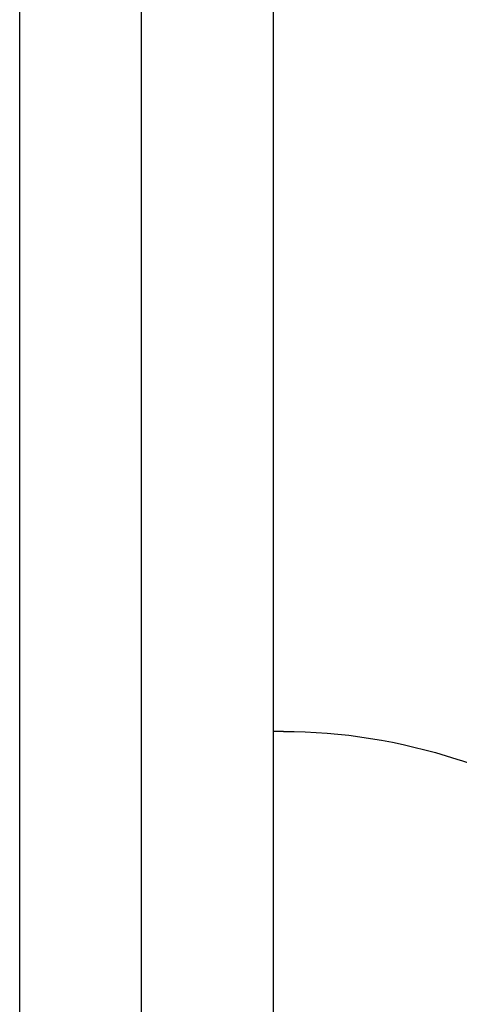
# Model space of a CAD drawing. Header units: inches. Extents: x 5 to 1128, y -85 to 748.
# Tile 665 of 689: x 762.66 to 768.07, y 603.08 to 615.2. Entities that reach past the tile are written whole.
import ezdxf

# ---------------------------------------------------------------- set-up
doc = ezdxf.new("R2010")
doc.units = ezdxf.units.IN
doc.header["$LTSCALE"] = 32
doc.header["$MEASUREMENT"] = 0
doc.layers.add('Visible (ANSI)', color=7, linetype='Continuous', lineweight=30)

msp = doc.modelspace()

# ---------------------------------------------------------------- linework, layer by layer
at = {"layer": 'Visible (ANSI)'}
for p, q in [((762.65563, 555.18978), (762.65563, 627.18978)), ((764.15563, 555.18978), (764.15563, 626.43978)), ((765.78063, 626.43978), (765.78063, 552.43978)), ((765.90563, 606.43978), (765.78063, 606.43978))]:
    msp.add_line(p, q, dxfattribs=at)
msp.add_open_spline([(765.90563, 606.43978), (766.62457, 606.43978), (767.34313, 606.32408), (768.80064, 605.85436), (769.53668, 605.48323), (771.10496, 604.40221), (771.92208, 603.63507), (773.50936, 601.71988), (774.26917, 600.54352), (775.62778, 597.89524), (776.22644, 596.42322), (776.99369, 594.0215), (777.23032, 593.17365), (777.44081, 592.30181)], degree=3, knots=[0, 0, 0, 0, 0.15976447, 0.15976447, 0.33190344, 0.33190344, 0.54283806, 0.54283806, 0.77254656, 0.77254656, 1.00225505, 1.00225505, 1.12094274, 1.12094274, 1.12094274, 1.12094274], dxfattribs=at)

doc.saveas('drawing.dxf')
